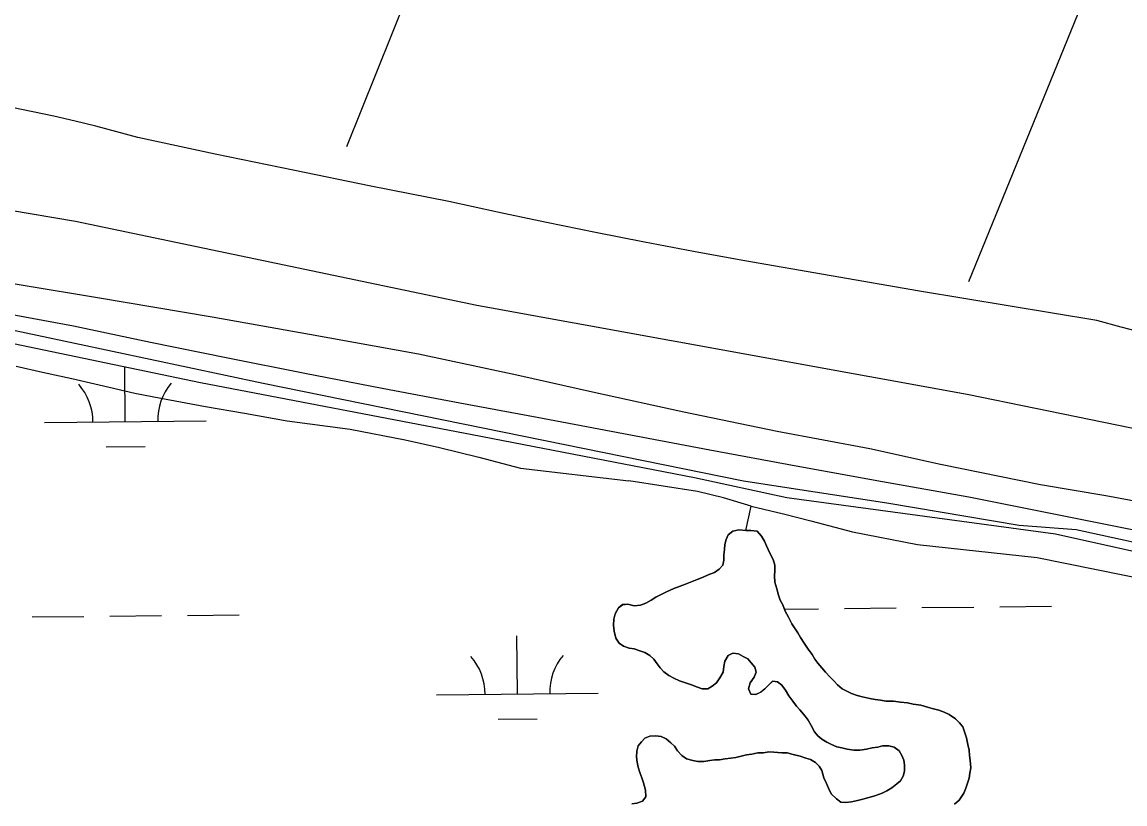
# Model space of a CAD drawing. Extents: x 3734862 to 3772949, y 391520 to 417239.
# Drawn here: x 3744064 to 3744745, y 397172 to 397655 of the extents above; entities that cross this region are included whole.
import ezdxf

# ---------------------------------------------------------------- set-up
doc = ezdxf.new("R2010")
doc.units = 0
for name, color, linetype in [('V-LEVE-TOET', 7, 'Continuous'), ('V-ROAD-CNTR', 7, 'Continuous'), ('V-TOPO-SHOR', 7, 'Continuous'), ('V-WETL-SWMP', 7, 'Continuous')]:
    doc.layers.add(name, color=color, linetype=linetype)

msp = doc.modelspace()

# ---------------------------------------------------------------- linework, layer by layer
at = {"layer": 'V-LEVE-TOET'}
for points in [[(3745420.44, 397225.77), (3745360.91, 397237.17), (3745296.28, 397252.55), (3745227.68, 397266.8), (3745168.71, 397278.2), (3745131.87, 397286.18), (3745091.61, 397291.89), (3744965.18, 397315.84), (3744897.14, 397329.52), (3744828.54, 397343.77), (3744783.19, 397352.89), (3744733.29, 397362.01), (3744693.04, 397368.86), (3744631.24, 397381.4), (3744587.58, 397391.09), (3744530.32, 397401.92), (3744472.5, 397413.89), (3744418.07, 397425.85), (3744369.31, 397436.68), (3744308.65, 397449.78), (3744241.18, 397461.76), (3744181.08, 397472.6), (3744110.21, 397484.58), (3743975.84, 397506.84)], [(3744026.14, 397471.37), (3744212.67, 397431.68), (3744509.49, 397371.45), (3744597.99, 397357.74), (3744679.69, 397344.04), (3744715.09, 397341.28), (3744847.16, 397312.54), (3745084.06, 397264.63), (3745173.93, 397248.2), (3745368.63, 397205.78), (3745443.51, 397186.63), (3745604.17, 397159.23), (3745736.24, 397130.49), (3745854.7, 397112.67), (3745964.99, 397090.76), (3746077.99, 397067.49), (3746167.85, 397048.34), (3746339.41, 397012.75), (3746506.87, 396977.17), (3746634.85, 396951.43)]]:
    msp.add_lwpolyline(points, dxfattribs=at)
at = {"layer": 'V-ROAD-CNTR'}
msp.add_lwpolyline([(3744040.67, 397477.4), (3744095.43, 397467.19), (3744143.05, 397457.2), (3744190.73, 397447.45), (3744238.45, 397437.95), (3744286.23, 397428.67), (3744334.04, 397419.64), (3744381.9, 397410.85), (3744435.2, 397400.56), (3744488.53, 397390.49), (3744541.91, 397380.62), (3744595.32, 397370.97), (3744648.77, 397361.53), (3744926.84, 397305.89)], dxfattribs=at)
at = {"layer": 'V-TOPO-SHOR'}
for p, q in [((3745199.59, 398847.4), (3744648.37, 397494.39)), ((3744731.88, 398747.18), (3744264.18, 397577.91)), ((3744510.94, 397340.75), (3744514.1, 397355.72))]:
    msp.add_line(p, q, dxfattribs=at)
for points in [[(3743343.17, 397648.68), (3743536.4, 397618.83), (3743765.93, 397582.29), (3743981.13, 397547.81), (3743989.83, 397546.78), (3744014.87, 397545.73), (3744096.66, 397531.84), (3744344.58, 397479.94), (3744647.7, 397424.92), (3744943.15, 397364.29), (3745195.16, 397314.43), (3745432.33, 397266.64), (3745744.65, 397201.89), (3745859.15, 397179.79), (3745991.55, 397156.64), (3746223.11, 397113.46), (3746403.55, 397074.41), (3746646.35, 397024.05), (3746700.52, 397009.68), (3746733.24, 397000.45), (3746765.95, 396992.23)], [(3744122.21, 397587.27), (3744109.3, 397590.65), (3744096.34, 397593.83), (3744083.34, 397596.81), (3744070.29, 397599.58), (3744057.2, 397602.15), (3744044.07, 397604.52), (3744030.91, 397606.69), (3744017.71, 397608.65), (3744004.48, 397610.41), (3743991.23, 397611.96), (3743977.96, 397613.31), (3743964.67, 397614.45), (3743951.36, 397615.38), (3743938.04, 397616.11), (3743924.71, 397616.63)], [(3744757.92, 397462.47), (3744742.81, 397466.43), (3744727.75, 397470.6), (3744673, 397479.56), (3744618.29, 397488.72), (3744563.61, 397498.08), (3744508.97, 397507.64), (3744478.58, 397513.19), (3744448.23, 397518.95), (3744417.92, 397524.92), (3744387.65, 397531.11), (3744357.43, 397537.51), (3744327.25, 397544.12), (3744279.13, 397553.64), (3744231.06, 397563.41), (3744183.03, 397573.43), (3744135.06, 397583.69), (3744122.21, 397587.27)], [(3744060.02, 397442.21), (3744076.17, 397438.65), (3744094.28, 397434.69), (3744111.22, 397430.73), (3744133.27, 397425.59), (3744149.43, 397422.42), (3744177, 397417.27), (3744201.02, 397413.3), (3744227.42, 397408.55), (3744266.41, 397403.39), (3744300.29, 397396.66), (3744321.55, 397391.91), (3744345.97, 397385.97), (3744371.57, 397379.25), (3744438.54, 397371.3)], [(3744514.1, 397355.72), (3744497.17, 397360.86), (3744481.02, 397364.81), (3744438.54, 397371.3)], [(3744514.1, 397355.72), (3744534.19, 397350.97), (3744551.13, 397346.62), (3744576.73, 397339.9), (3744616.9, 397331.97), (3744690.96, 397324.02), (3744835.51, 397294.71), (3744960.37, 397268.98), (3745071.45, 397249.95), (3745131.31, 397239.25), (3745139.59, 397238.06), (3745154.16, 397236.47), (3745169.92, 397232.12), (3745201.03, 397223.42), (3745320.37, 397196.11), (3745442.87, 397174.32), (3745591.37, 397148.56), (3745696.92, 397126.38), (3745815.08, 397094.35), (3745830.83, 397089.21), (3745840.28, 397083.69), (3745853.27, 397073.43)], [(3744557.84, 397211.61), (3744555.28, 397213.65), (3744553.24, 397216.21), (3744551.2, 397220.05), (3744549.41, 397223.37), (3744547.63, 397225.93), (3744544.31, 397229.77), (3744542.27, 397232.07), (3744539.97, 397235.14), (3744537.42, 397238.47), (3744535.37, 397242.05), (3744533.08, 397245.12), (3744530.52, 397247.17), (3744527.46, 397247.42), (3744524.9, 397245.13), (3744522.59, 397242.83), (3744520.04, 397240.79), (3744516.97, 397239.26), (3744513.9, 397239.52), (3744512.62, 397242.84), (3744513.65, 397246.42), (3744515.95, 397249.99), (3744517.24, 397253.06), (3744516.47, 397256.13), (3744514.17, 397258.94), (3744512.13, 397261.24), (3744509.32, 397262.78), (3744506.25, 397264.32), (3744502.93, 397264.84), (3744499.86, 397263.3), (3744497.81, 397259.98), (3744497.3, 397256.66), (3744496.78, 397253.08), (3744494.74, 397249.5), (3744492.69, 397246.44), (3744490.13, 397244.4), (3744487.32, 397242.87), (3744483.99, 397242.87), (3744480.93, 397243.9), (3744477.35, 397245.18), (3744473.51, 397246.46), (3744469.94, 397247.74), (3744466.36, 397249.28), (3744463.3, 397251.07), (3744460.23, 397253.38), (3744457.93, 397255.68), (3744456.14, 397258.24), (3744454.1, 397261.05), (3744451.55, 397263.35), (3744448.48, 397265.15), (3744445.42, 397266.17), (3744441.84, 397267.46), (3744438.77, 397267.97), (3744435.19, 397269.25), (3744432.64, 397271.04), (3744430.6, 397274.11), (3744429.58, 397278.46), (3744429.07, 397282.04), (3744429.33, 397285.87), (3744430.1, 397289.2), (3744432.15, 397292.77), (3744434.71, 397294.81), (3744438.03, 397295.07), (3744441.87, 397294.04), (3744445.7, 397294.55), (3744449.02, 397295.82), (3744452.35, 397297.61), (3744455.16, 397299.4), (3744458.49, 397301.18), (3744461.81, 397302.71), (3744466.42, 397304.75), (3744470.25, 397306.28), (3744473.58, 397307.56), (3744476.65, 397308.83), (3744480.74, 397310.36), (3744484.58, 397311.89), (3744487.65, 397313.17), (3744491.48, 397314.69), (3744494.29, 397316.74), (3744496.6, 397319.29), (3744497.37, 397322.36), (3744497.37, 397325.68), (3744497.63, 397329.01), (3744497.89, 397332.07), (3744498.66, 397335.14), (3744499.94, 397337.95), (3744502.75, 397340.25), (3744506.59, 397341.01), (3744510.94, 397340.75), (3744514, 397340.75), (3744517.84, 397340.23), (3744520.65, 397337.16), (3744522.43, 397334.09), (3744523.71, 397331.28), (3744525.75, 397326.67), (3744527.79, 397322.84), (3744528.81, 397319.26), (3744528.8, 397315.68), (3744528.54, 397312.61), (3744528.8, 397308.78), (3744530.07, 397304.68)], [(3744530.07, 397304.68), (3744531.09, 397300.59), (3744532.11, 397297.53), (3744533.64, 397294.71), (3744535.17, 397290.88), (3744537.21, 397287.04), (3744539.25, 397282.95), (3744541.29, 397279.88), (3744543.08, 397277.32), (3744544.61, 397274.51), (3744546.91, 397270.92), (3744549.46, 397267.34), (3744551.76, 397264.02), (3744553.54, 397261.2), (3744555.33, 397258.64), (3744557.89, 397255.83), (3744560.18, 397253.02), (3744562.74, 397250.2), (3744565.29, 397247.64), (3744567.59, 397245.34), (3744570.4, 397242.78), (3744573.21, 397241.24), (3744576.27, 397239.96), (3744579.6, 397238.68), (3744583.69, 397237.65), (3744587.52, 397236.88), (3744590.84, 397236.11), (3744594.16, 397235.85), (3744597.48, 397235.08), (3744602.09, 397235.08), (3744606.43, 397234.56), (3744610.78, 397234.05), (3744614.36, 397233.28), (3744618.96, 397232.76), (3744623.05, 397231.48), (3744626.11, 397230.71), (3744630.2, 397229.68), (3744633.52, 397228.4), (3744636.59, 397226.86), (3744640.42, 397224.3), (3744642.97, 397221.74), (3744645.02, 397219.18), (3744646.04, 397216.12), (3744647.31, 397212.54), (3744648.08, 397208.44), (3744648.84, 397204.86), (3744649.09, 397201.54), (3744649.6, 397198.47), (3744649.85, 397193.87), (3744649.33, 397190.55), (3744648.82, 397187.48), (3744647.79, 397184.42), (3744646.77, 397181.35), (3744645.49, 397178.28), (3744642.67, 397173.94), (3744639.85, 397171.39)], [(3744440.46, 397171.59), (3744443.53, 397172.1), (3744447.11, 397173.38), (3744449.16, 397175.93), (3744448.9, 397180.02), (3744447.63, 397184.62), (3744446.61, 397187.69), (3744445.34, 397191.02), (3744444.32, 397194.34), (3744443.81, 397197.41), (3744443.3, 397200.48), (3744443.56, 397204.31), (3744444.33, 397207.63), (3744446.38, 397209.93), (3744448.43, 397212.23), (3744451.5, 397213.51), (3744455.33, 397213.76), (3744458.65, 397213.24), (3744461.72, 397211.96), (3744464.53, 397209.4), (3744466.83, 397207.35), (3744468.61, 397204.54), (3744471.42, 397201.47), (3744474.23, 397199.42), (3744478.07, 397198.4), (3744481.13, 397197.88), (3744484.97, 397197.88), (3744488.55, 397198.38), (3744491.62, 397198.89), (3744494.68, 397198.89), (3744498.01, 397199.4), (3744501.59, 397199.91), (3744504.65, 397200.41), (3744507.98, 397201.17), (3744511.3, 397201.94), (3744514.63, 397202.45), (3744518.21, 397203.21), (3744521.78, 397203.21), (3744525.11, 397203.72), (3744528.18, 397203.71), (3744533.03, 397203.2), (3744536.36, 397203.19), (3744540.19, 397202.17), (3744544.54, 397201.14), (3744547.86, 397199.86), (3744550.92, 397199.09), (3744553.99, 397197.29), (3744556.29, 397194.99), (3744557.82, 397192.18), (3744559.09, 397187.83), (3744560.62, 397184.25), (3744561.9, 397181.44), (3744563.68, 397177.86), (3744567, 397174.79), (3744569.56, 397172.74), (3744572.62, 397172.48), (3744576.2, 397172.99), (3744579.78, 397173.75), (3744583.11, 397174.51), (3744586.94, 397175.53), (3744590.52, 397176.55), (3744595.13, 397178.33), (3744597.94, 397179.61), (3744601.01, 397181.65), (3744604.08, 397183.95), (3744606.38, 397185.99), (3744608.18, 397188.8), (3744608.95, 397191.87), (3744608.95, 397195.7), (3744608.44, 397198.77), (3744607.17, 397201.59), (3744605.63, 397204.4), (3744602.57, 397206.7), (3744599.25, 397207.47), (3744595.41, 397207.48), (3744592.35, 397206.71), (3744589.02, 397206.21), (3744585.44, 397205.44), (3744581.35, 397204.94), (3744577.51, 397204.94), (3744573.43, 397205.45), (3744570.1, 397206.23), (3744567.04, 397207), (3744563.72, 397208.28), (3744560.9, 397209.81), (3744557.84, 397211.61)]]:
    msp.add_lwpolyline(points, dxfattribs=at)
at = {"layer": 'V-WETL-SWMP'}
for p, q in [((3744048.15, 397458.35), (3744173.86, 397432.25)), ((3744127.43, 397407.88), (3744127.07, 397441.97)), ((3744173.86, 397432.25), (3744341.82, 397400.01)), ((3744077.43, 397407.36), (3744177.43, 397408.41)), ((3744341.82, 397400.01), (3744479.25, 397373.39)), ((3744115.59, 397392.33), (3744139.59, 397392.58)), ((3744479.25, 397373.39), (3744536.25, 397361.12)), ((3744536.25, 397361.12), (3744702.18, 397338.54)), ((3744499.94, 397337.95), (3744498.66, 397335.14)), ((3744502.75, 397340.25), (3744499.94, 397337.95)), ((3744506.59, 397341.01), (3744502.75, 397340.25)), ((3744510.94, 397340.75), (3744506.59, 397341.01)), ((3744514, 397340.75), (3744510.94, 397340.75)), ((3744517.84, 397340.23), (3744514, 397340.75)), ((3744520.65, 397337.16), (3744517.84, 397340.23)), ((3744522.43, 397334.09), (3744520.65, 397337.16)), ((3744702.18, 397338.54), (3744920.02, 397289.96)), ((3744497.89, 397332.07), (3744497.63, 397329.01)), ((3744498.66, 397335.14), (3744497.89, 397332.07)), ((3744523.71, 397331.28), (3744522.43, 397334.09)), ((3744525.75, 397326.68), (3744523.71, 397331.28)), ((3744497.63, 397329.01), (3744497.37, 397325.68)), ((3744497.37, 397325.68), (3744497.37, 397322.36)), ((3744527.79, 397322.84), (3744525.75, 397326.68)), ((3744494.29, 397316.74), (3744491.48, 397314.7)), ((3744496.6, 397319.29), (3744494.29, 397316.74)), ((3744497.37, 397322.36), (3744496.6, 397319.29)), ((3744528.81, 397319.26), (3744527.79, 397322.84)), ((3744528.8, 397315.68), (3744528.81, 397319.26)), ((3744480.74, 397310.36), (3744476.65, 397308.83)), ((3744484.58, 397311.89), (3744480.74, 397310.36)), ((3744487.64, 397313.17), (3744484.58, 397311.89)), ((3744491.48, 397314.7), (3744487.64, 397313.17)), ((3744528.54, 397312.61), (3744528.8, 397315.68)), ((3744528.8, 397308.78), (3744528.54, 397312.61)), ((3744466.42, 397304.75), (3744461.81, 397302.71)), ((3744470.25, 397306.28), (3744466.42, 397304.75)), ((3744473.58, 397307.56), (3744470.25, 397306.28)), ((3744476.65, 397308.83), (3744473.58, 397307.56)), ((3744530.07, 397304.69), (3744528.8, 397308.78)), ((3744531.09, 397300.59), (3744530.07, 397304.69)), ((3744452.35, 397297.61), (3744449.03, 397295.82)), ((3744455.16, 397299.4), (3744452.35, 397297.61)), ((3744458.49, 397301.18), (3744455.16, 397299.4)), ((3744461.81, 397302.71), (3744458.49, 397301.18)), ((3744532.11, 397297.53), (3744531.09, 397300.59)), ((3744533.64, 397294.71), (3744532.11, 397297.53)), ((3744432.15, 397292.77), (3744430.1, 397289.2)), ((3744434.71, 397294.82), (3744432.15, 397292.77)), ((3744438.03, 397295.07), (3744434.71, 397294.82)), ((3744441.87, 397294.04), (3744438.03, 397295.07)), ((3744445.7, 397294.55), (3744441.87, 397294.04)), ((3744449.03, 397295.82), (3744445.7, 397294.55)), ((3744535.17, 397290.88), (3744533.64, 397294.71)), ((3744534.68, 397292.11), (3744555.74, 397292.33)), ((3744537.21, 397287.04), (3744535.17, 397290.88)), ((3744571.74, 397292.5), (3744603.74, 397292.84)), ((3744619.73, 397293.01), (3744651.73, 397293.34)), ((3744667.73, 397293.51), (3744699.73, 397293.85)), ((3744069.86, 397287.2), (3744101.86, 397287.54)), ((3744117.85, 397287.71), (3744149.85, 397288.04)), ((3744165.85, 397288.21), (3744197.85, 397288.55)), ((3744429.33, 397285.87), (3744429.07, 397282.04)), ((3744430.1, 397289.2), (3744429.33, 397285.87)), ((3744539.25, 397282.95), (3744537.21, 397287.04)), ((3744541.29, 397279.88), (3744539.25, 397282.95)), ((3744429.07, 397282.04), (3744429.58, 397278.46)), ((3744429.58, 397278.46), (3744430.6, 397274.11)), ((3744543.08, 397277.32), (3744541.29, 397279.88)), ((3744544.61, 397274.51), (3744543.08, 397277.32)), ((3744369.69, 397239.62), (3744369.31, 397275.62)), ((3744430.6, 397274.11), (3744432.64, 397271.04)), ((3744432.64, 397271.04), (3744435.19, 397269.25)), ((3744435.19, 397269.25), (3744438.77, 397267.97)), ((3744546.91, 397270.92), (3744544.61, 397274.51)), ((3744549.46, 397267.34), (3744546.91, 397270.92)), ((3744438.77, 397267.97), (3744441.84, 397267.46)), ((3744441.84, 397267.46), (3744445.42, 397266.17)), ((3744445.42, 397266.17), (3744448.48, 397265.15)), ((3744448.48, 397265.15), (3744451.55, 397263.35)), ((3744451.55, 397263.35), (3744454.1, 397261.05)), ((3744497.81, 397259.98), (3744499.86, 397263.3)), ((3744499.86, 397263.3), (3744502.93, 397264.84)), ((3744502.93, 397264.84), (3744506.25, 397264.32)), ((3744506.25, 397264.32), (3744509.32, 397262.78)), ((3744509.32, 397262.78), (3744512.13, 397261.25)), ((3744551.76, 397264.02), (3744549.46, 397267.34)), ((3744553.54, 397261.2), (3744551.76, 397264.02)), ((3744454.1, 397261.05), (3744456.14, 397258.24)), ((3744456.14, 397258.24), (3744457.93, 397255.68)), ((3744457.93, 397255.68), (3744460.23, 397253.38)), ((3744496.78, 397253.08), (3744497.3, 397256.66)), ((3744497.3, 397256.66), (3744497.81, 397259.98)), ((3744512.13, 397261.25), (3744514.17, 397258.94)), ((3744514.17, 397258.94), (3744516.47, 397256.13)), ((3744516.47, 397256.13), (3744517.24, 397253.06)), ((3744555.33, 397258.65), (3744553.54, 397261.2)), ((3744557.88, 397255.83), (3744555.33, 397258.65)), ((3744560.18, 397253.02), (3744557.88, 397255.83)), ((3744460.23, 397253.38), (3744463.29, 397251.07)), ((3744463.29, 397251.07), (3744466.36, 397249.28)), ((3744466.36, 397249.28), (3744469.94, 397247.74)), ((3744492.69, 397246.44), (3744494.74, 397249.51)), ((3744494.74, 397249.51), (3744496.78, 397253.08)), ((3744515.95, 397249.99), (3744513.65, 397246.42)), ((3744517.24, 397253.06), (3744515.95, 397249.99)), ((3744562.74, 397250.2), (3744560.18, 397253.02)), ((3744565.29, 397247.64), (3744562.74, 397250.2)), ((3744469.94, 397247.74), (3744473.51, 397246.46)), ((3744473.51, 397246.46), (3744477.35, 397245.18)), ((3744477.35, 397245.18), (3744480.93, 397243.9)), ((3744480.93, 397243.9), (3744483.99, 397242.87)), ((3744483.99, 397242.87), (3744487.32, 397242.87)), ((3744487.32, 397242.87), (3744490.13, 397244.4)), ((3744490.13, 397244.4), (3744492.69, 397246.44)), ((3744513.65, 397246.42), (3744512.62, 397242.84)), ((3744512.62, 397242.84), (3744513.9, 397239.52)), ((3744520.03, 397240.79), (3744522.59, 397242.83)), ((3744522.59, 397242.83), (3744524.9, 397245.13)), ((3744524.9, 397245.13), (3744527.45, 397247.43)), ((3744527.45, 397247.43), (3744530.52, 397247.17)), ((3744530.52, 397247.17), (3744533.08, 397245.12)), ((3744533.08, 397245.12), (3744535.37, 397242.05)), ((3744535.37, 397242.05), (3744537.42, 397238.47)), ((3744567.59, 397245.34), (3744565.29, 397247.64)), ((3744570.4, 397242.78), (3744567.59, 397245.34)), ((3744573.21, 397241.24), (3744570.4, 397242.78)), ((3744319.69, 397239.09), (3744419.69, 397240.15)), ((3744513.9, 397239.52), (3744516.97, 397239.26)), ((3744516.97, 397239.26), (3744520.03, 397240.79)), ((3744537.42, 397238.47), (3744539.97, 397235.14)), ((3744539.97, 397235.14), (3744542.27, 397232.07)), ((3744576.27, 397239.96), (3744573.21, 397241.24)), ((3744579.6, 397238.68), (3744576.27, 397239.96)), ((3744583.68, 397237.65), (3744579.6, 397238.68)), ((3744587.52, 397236.88), (3744583.68, 397237.65)), ((3744590.84, 397236.11), (3744587.52, 397236.88)), ((3744594.16, 397235.85), (3744590.84, 397236.11)), ((3744597.49, 397235.08), (3744594.16, 397235.85)), ((3744602.09, 397235.08), (3744597.49, 397235.08)), ((3744606.43, 397234.56), (3744602.09, 397235.08)), ((3744542.27, 397232.07), (3744544.31, 397229.77)), ((3744544.31, 397229.77), (3744547.63, 397225.93)), ((3744610.78, 397234.05), (3744606.43, 397234.56)), ((3744614.36, 397233.28), (3744610.78, 397234.05)), ((3744618.96, 397232.76), (3744614.36, 397233.28)), ((3744623.05, 397231.48), (3744618.96, 397232.76)), ((3744626.11, 397230.71), (3744623.05, 397231.48)), ((3744630.2, 397229.68), (3744626.11, 397230.71)), ((3744633.52, 397228.4), (3744630.2, 397229.68)), ((3744636.59, 397226.86), (3744633.52, 397228.4)), ((3744357.86, 397224.06), (3744381.85, 397224.32)), ((3744547.63, 397225.93), (3744549.41, 397223.37)), ((3744549.41, 397223.37), (3744551.2, 397220.05)), ((3744640.42, 397224.3), (3744636.59, 397226.86)), ((3744642.97, 397221.74), (3744640.42, 397224.3)), ((3744645.02, 397219.18), (3744642.97, 397221.74)), ((3744551.2, 397220.05), (3744553.24, 397216.21)), ((3744553.24, 397216.21), (3744555.28, 397213.65)), ((3744646.04, 397216.12), (3744645.02, 397219.18)), ((3744647.31, 397212.54), (3744646.04, 397216.12)), ((3744444.33, 397207.63), (3744443.56, 397204.31)), ((3744446.38, 397209.93), (3744444.33, 397207.63)), ((3744448.43, 397212.23), (3744446.38, 397209.93)), ((3744451.5, 397213.51), (3744448.43, 397212.23)), ((3744455.33, 397213.76), (3744451.5, 397213.51)), ((3744458.65, 397213.24), (3744455.33, 397213.76)), ((3744461.72, 397211.96), (3744458.65, 397213.24)), ((3744464.53, 397209.4), (3744461.72, 397211.96)), ((3744466.83, 397207.35), (3744464.53, 397209.4)), ((3744555.28, 397213.65), (3744557.84, 397211.61)), ((3744557.84, 397211.61), (3744560.9, 397209.81)), ((3744560.9, 397209.81), (3744563.71, 397208.28)), ((3744563.71, 397208.28), (3744567.04, 397207)), ((3744648.07, 397208.44), (3744647.31, 397212.54)), ((3744648.84, 397204.86), (3744648.07, 397208.44)), ((3744443.56, 397204.31), (3744443.3, 397200.48)), ((3744468.61, 397204.54), (3744466.83, 397207.35)), ((3744471.42, 397201.47), (3744468.61, 397204.54)), ((3744474.23, 397199.42), (3744471.42, 397201.47)), ((3744507.98, 397201.18), (3744504.65, 397200.41)), ((3744511.3, 397201.94), (3744507.98, 397201.18)), ((3744514.63, 397202.45), (3744511.3, 397201.94)), ((3744518.21, 397203.21), (3744514.63, 397202.45)), ((3744521.78, 397203.21), (3744518.21, 397203.21)), ((3744525.11, 397203.72), (3744521.78, 397203.21)), ((3744528.18, 397203.71), (3744525.11, 397203.72)), ((3744533.03, 397203.2), (3744528.18, 397203.71)), ((3744536.36, 397203.19), (3744533.03, 397203.2)), ((3744540.19, 397202.17), (3744536.36, 397203.19)), ((3744544.53, 397201.14), (3744540.19, 397202.17)), ((3744547.86, 397199.86), (3744544.53, 397201.14)), ((3744567.04, 397207), (3744570.1, 397206.23)), ((3744570.1, 397206.23), (3744573.43, 397205.45)), ((3744573.43, 397205.45), (3744577.51, 397204.94)), ((3744577.51, 397204.94), (3744581.35, 397204.94)), ((3744581.35, 397204.94), (3744585.44, 397205.44)), ((3744585.44, 397205.44), (3744589.02, 397206.21)), ((3744589.02, 397206.21), (3744592.34, 397206.71)), ((3744592.34, 397206.71), (3744595.41, 397207.48)), ((3744595.41, 397207.48), (3744599.25, 397207.47)), ((3744599.25, 397207.47), (3744602.57, 397206.7)), ((3744602.57, 397206.7), (3744605.63, 397204.4)), ((3744605.63, 397204.4), (3744607.17, 397201.59)), ((3744607.17, 397201.59), (3744608.44, 397198.77)), ((3744649.09, 397201.54), (3744648.84, 397204.86)), ((3744649.6, 397198.47), (3744649.09, 397201.54)), ((3744443.3, 397200.48), (3744443.81, 397197.41)), ((3744443.81, 397197.41), (3744444.32, 397194.34)), ((3744444.32, 397194.34), (3744445.34, 397191.02)), ((3744478.07, 397198.4), (3744474.23, 397199.42)), ((3744481.13, 397197.88), (3744478.07, 397198.4)), ((3744484.97, 397197.88), (3744481.13, 397197.88)), ((3744488.55, 397198.39), (3744484.97, 397197.88)), ((3744491.62, 397198.89), (3744488.55, 397198.39)), ((3744494.68, 397198.89), (3744491.62, 397198.89)), ((3744498.01, 397199.4), (3744494.68, 397198.89)), ((3744501.59, 397199.91), (3744498.01, 397199.4)), ((3744504.65, 397200.41), (3744501.59, 397199.91)), ((3744550.92, 397199.09), (3744547.86, 397199.86)), ((3744553.99, 397197.29), (3744550.92, 397199.09)), ((3744556.29, 397194.99), (3744553.99, 397197.29)), ((3744557.82, 397192.18), (3744556.29, 397194.99)), ((3744608.44, 397198.77), (3744608.95, 397195.7)), ((3744608.95, 397195.7), (3744608.94, 397191.87)), ((3744649.85, 397193.87), (3744649.6, 397198.47)), ((3744445.34, 397191.02), (3744446.61, 397187.69)), ((3744446.61, 397187.69), (3744447.63, 397184.62)), ((3744559.09, 397187.83), (3744557.82, 397192.18)), ((3744560.62, 397184.25), (3744559.09, 397187.83)), ((3744608.17, 397188.8), (3744606.38, 397185.99)), ((3744608.94, 397191.87), (3744608.17, 397188.8)), ((3744647.79, 397184.42), (3744648.82, 397187.48)), ((3744648.82, 397187.48), (3744649.33, 397190.55)), ((3744649.33, 397190.55), (3744649.85, 397193.87)), ((3744447.63, 397184.62), (3744448.9, 397180.02)), ((3744561.9, 397181.44), (3744560.62, 397184.25)), ((3744563.68, 397177.86), (3744561.9, 397181.44)), ((3744601.01, 397181.65), (3744597.94, 397179.61)), ((3744604.08, 397183.95), (3744601.01, 397181.65)), ((3744606.38, 397185.99), (3744604.08, 397183.95)), ((3744645.49, 397178.28), (3744646.77, 397181.35)), ((3744646.77, 397181.35), (3744647.79, 397184.42)), ((3744449.16, 397175.93), (3744447.11, 397173.38)), ((3744448.9, 397180.02), (3744449.16, 397175.93)), ((3744567, 397174.79), (3744563.68, 397177.86)), ((3744569.56, 397172.74), (3744567, 397174.79)), ((3744579.78, 397173.75), (3744576.2, 397172.99)), ((3744583.11, 397174.51), (3744579.78, 397173.75)), ((3744586.94, 397175.53), (3744583.11, 397174.51)), ((3744590.52, 397176.55), (3744586.94, 397175.53)), ((3744595.13, 397178.33), (3744590.52, 397176.55)), ((3744597.94, 397179.61), (3744595.13, 397178.33)), ((3744639.85, 397171.39), (3744642.67, 397173.94)), ((3744642.67, 397173.94), (3744645.49, 397178.28)), ((3744443.53, 397172.1), (3744440.46, 397171.59)), ((3744447.11, 397173.38), (3744443.53, 397172.1)), ((3744572.62, 397172.48), (3744569.56, 397172.74)), ((3744576.2, 397172.99), (3744572.62, 397172.48))]:
    msp.add_line(p, q, dxfattribs=at)
for centre, start, end in [((3744072.18, 397407.78), 359.83336, 41.37702), ((3744182.66, 397408.94), 139.83336, 181.37702), ((3744314.45, 397239.51), 359.83336, 41.37702), ((3744424.93, 397240.68), 139.83336, 181.37702)]:
    msp.add_arc(centre, 35.25, start, end, dxfattribs=at)

doc.saveas('drawing.dxf')
